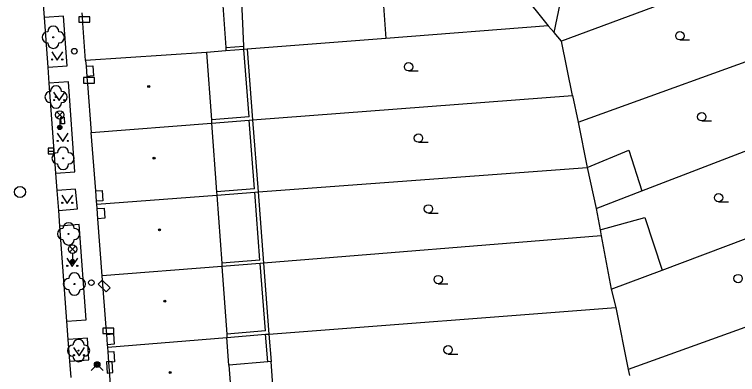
# Model space of a CAD drawing. Extents: x -596229 to -595156, y -1161237 to -1159376.
# Drawn here: x -596086.1 to -596021.2, y -1160978.8 to -1160946.5 of the extents above; entities that cross this region are included whole.
import ezdxf

# ---------------------------------------------------------------- set-up
doc = ezdxf.new("R2010")
doc.units = 0
for name, color, linetype in [('DOP - kresba z DSPS bez souradnic', 7, 'Continuous'), ('DOP - rozhrani ploch obecne', 7, 'Continuous'), ('Level 22', 7, 'Continuous'), ('Level 24', 7, 'Continuous'), ('Level 27', 7, 'Continuous'), ('Level 28', 7, 'Continuous'), ('Level 31', 7, 'Continuous'), ('Level 33', 7, 'Continuous'), ('Level 36', 7, 'Continuous'), ('Level 39', 7, 'Continuous'), ('slaboproud - povrch.  znaky a tel. budka skut. velikost', 7, 'Continuous'), ('TM - budovy zdene_ betonove - NP', 7, 'Continuous'), ('TM - budovy zdene_ betonove - VP', 7, 'Continuous'), ('TM - chodniky - VP', 7, 'Continuous'), ('TM - komunikace - VP', 7, 'Continuous'), ('TM - letecke snimky - pomocna linie', 7, 'Continuous')]:
    doc.layers.add(name, color=color, linetype=linetype)

msp = doc.modelspace()

# ---------------------------------------------------------------- linework, layer by layer
at = {"layer": 'DOP - kresba z DSPS bez souradnic'}
for points in [[(-596067.12, -1160949.51), (-596065.51, -1160949.38)], [(-596065.49, -1160949.68), (-596065.51, -1160949.38)], [(-596065.03, -1160955.71), (-596065.49, -1160949.68)], [(-596065.03, -1160955.71), (-596068.41, -1160955.98)], [(-596064.54, -1160962.18), (-596065.01, -1160956.01)], [(-596064.54, -1160962.18), (-596067.95, -1160962.44)], [(-596064.05, -1160968.56), (-596064.51, -1160962.48)], [(-596064.05, -1160968.56), (-596067.48, -1160968.84)], [(-596063.56, -1160974.92), (-596064.03, -1160968.86)], [(-596063.56, -1160974.92), (-596067.03, -1160975.21)], [(-596063.35, -1160977.7), (-596063.54, -1160975.22)]]:
    msp.add_lwpolyline(points, dxfattribs=at)
at = {"layer": 'DOP - rozhrani ploch obecne'}
for points in [[(-596042.93, -1160941.64), (-596038.21, -1160947.56)], [(-596037.67, -1160948.17), (-596036.3, -1160941.72)], [(-596018.26, -1160941.98), (-596036.99, -1160948.94)], [(-596053.16, -1160943.24), (-596052.76, -1160948.69)], [(-596038.21, -1160947.56), (-596052.76, -1160948.69)], [(-596038.21, -1160947.56), (-596037.67, -1160948.17)], [(-596036.99, -1160948.94), (-596037.67, -1160948.17)], [(-596052.76, -1160948.69), (-596065.19, -1160949.66)], [(-596036, -1160953.82), (-596036.99, -1160948.94)], [(-596035.52, -1160956.2), (-596015.8, -1160949.09)], [(-596065.49, -1160949.68), (-596067.1, -1160949.81)], [(-596065.19, -1160949.66), (-596065.49, -1160949.68)], [(-596065.19, -1160949.66), (-596064.71, -1160955.99)], [(-596064.71, -1160955.99), (-596036, -1160953.82)], [(-596036, -1160953.82), (-596035.52, -1160956.2)], [(-596068.39, -1160956.28), (-596065.01, -1160956.01)], [(-596065.01, -1160956.01), (-596064.71, -1160955.99)], [(-596064.71, -1160955.99), (-596064.21, -1160962.46)], [(-596035.52, -1160956.2), (-596034.69, -1160960.26)], [(-596029.78, -1160962.36), (-596017.27, -1160957.55)], [(-596064.21, -1160962.46), (-596034.69, -1160960.26)], [(-596034.69, -1160960.26), (-596033.88, -1160963.93)], [(-596064.51, -1160962.48), (-596064.21, -1160962.46)], [(-596064.21, -1160962.46), (-596063.73, -1160968.84)], [(-596033.88, -1160963.93), (-596029.78, -1160962.36)], [(-596067.93, -1160962.74), (-596064.51, -1160962.48)], [(-596027.98, -1160969.46), (-596011.07, -1160963.1)], [(-596033.88, -1160963.93), (-596033.54, -1160965.86)], [(-596033.54, -1160965.86), (-596033.45, -1160966.39)], [(-596033.45, -1160966.39), (-596063.73, -1160968.84)], [(-596033.45, -1160966.39), (-596032.54, -1160971.18)], [(-596064.03, -1160968.86), (-596067.46, -1160969.14)], [(-596063.73, -1160968.84), (-596064.03, -1160968.86)], [(-596063.73, -1160968.84), (-596063.24, -1160975.2)], [(-596032.54, -1160971.18), (-596027.98, -1160969.46)], [(-596032.54, -1160971.18), (-596032.14, -1160972.83)], [(-596063.24, -1160975.2), (-596032.14, -1160972.83)], [(-596032.14, -1160972.83), (-596031.02, -1160978.36)], [(-596016.06, -1160973), (-596031.02, -1160978.36)], [(-596067.01, -1160975.51), (-596063.54, -1160975.22)], [(-596063.54, -1160975.22), (-596063.24, -1160975.2)], [(-596063.24, -1160975.2), (-596063.05, -1160977.67)], [(-596031.02, -1160978.36), (-596030.9, -1160978.92)]]:
    msp.add_lwpolyline(points, dxfattribs=at)
at = {"layer": 'Level 22'}
for centre in [(-596082.59, -1160948.59), (-596082.34, -1160953.94), (-596081.71, -1160959.44), (-596081.22, -1160966.22), (-596080.69, -1160970.71), (-596080.32, -1160976.68)]:
    msp.add_circle(centre, 0.05, dxfattribs=at)
for centre, start, end in [((-596083.09, -1160948.59), 90, 270), ((-596082.59, -1160948.09), 0, 180), ((-596082.09, -1160948.59), 270, 90), ((-596082.59, -1160949.09), 180, 0), ((-596082.34, -1160953.44), 0, 180), ((-596082.84, -1160953.94), 90, 270), ((-596081.84, -1160953.94), 270, 90), ((-596082.34, -1160954.44), 180, 0), ((-596081.71, -1160958.94), 0, 180), ((-596082.21, -1160959.44), 90, 270), ((-596081.21, -1160959.44), 270, 90), ((-596081.71, -1160959.94), 180, 0), ((-596081.22, -1160965.72), 0, 180), ((-596081.72, -1160966.22), 90, 270), ((-596080.72, -1160966.22), 270, 90), ((-596081.22, -1160966.72), 180, 0), ((-596081.19, -1160970.71), 90, 270), ((-596080.69, -1160970.21), 0, 180), ((-596080.19, -1160970.71), 270, 90), ((-596080.69, -1160971.21), 180, 0), ((-596080.32, -1160976.18), 0, 180), ((-596080.82, -1160976.68), 90, 270), ((-596079.82, -1160976.68), 270, 90), ((-596080.32, -1160977.18), 180, 0)]:
    msp.add_arc(centre, 0.5, start, end, dxfattribs=at)
at = {"layer": 'Level 24'}
for points in [[(-596080.307, -1160947.248), (-596079.307, -1160947.248), (-596079.307, -1160946.748), (-596080.307, -1160946.748)], [(-596079.887, -1160952.708), (-596078.887, -1160952.708), (-596078.887, -1160952.208), (-596079.887, -1160952.208)], [(-596078.555, -1160970.732), (-596077.833, -1160971.424), (-596077.487, -1160971.063), (-596078.209, -1160970.371)], [(-596078.147, -1160975.158), (-596077.147, -1160975.158), (-596077.147, -1160974.658), (-596078.147, -1160974.658)], [(-596077.815, -1160977.692), (-596077.74, -1160978.689), (-596077.242, -1160978.652), (-596077.316, -1160977.654)]]:
    msp.add_lwpolyline(points, close=True, dxfattribs=at)
at = {"layer": 'Level 27'}
msp.add_line((-596083.05, -1160958.79), (-596082.55, -1160958.79), dxfattribs=at)
msp.add_lwpolyline([(-596083.05, -1160959.04), (-596082.55, -1160959.04), (-596082.55, -1160958.54), (-596083.05, -1160958.54)], close=True, dxfattribs=at)
msp.add_circle((-596085.57, -1160962.46), 0.5, dxfattribs=at)
at = {"layer": 'Level 28'}
for centre in [(-596080.7, -1160949.84), (-596079.17, -1160970.59)]:
    msp.add_circle(centre, 0.25, dxfattribs=at)
at = {"layer": 'Level 31'}
msp.add_lwpolyline([(-596079.18, -1160978.46), (-596078.65, -1160977.93), (-596078.12, -1160978.46)], dxfattribs=at)
for radius in [0.25, 0.18, 0.11]:
    msp.add_circle((-596078.65, -1160977.93), radius, dxfattribs=at)
at = {"layer": 'Level 33'}
for p, q in [((-596082.275, -1160955.81), (-596081.745, -1160955.28)), ((-596082.275, -1160955.28), (-596081.745, -1160955.81)), ((-596082.01, -1160955.92), (-596082.01, -1160956.67)), ((-596081.125, -1160967.85), (-596080.595, -1160967.32)), ((-596081.125, -1160967.32), (-596080.595, -1160967.85)), ((-596080.86, -1160967.96), (-596080.86, -1160968.71))]:
    msp.add_line(p, q, dxfattribs=at)
for centre, radius in [((-596082.01, -1160955.545), 0.375), ((-596082.01, -1160956.67), 0.2), ((-596082.01, -1160956.67), 0.145), ((-596082.01, -1160956.67), 0.0876), ((-596080.86, -1160967.585), 0.375), ((-596080.86, -1160968.71), 0.2), ((-596080.86, -1160968.71), 0.145), ((-596080.86, -1160968.71), 0.0876)]:
    msp.add_circle(centre, radius, dxfattribs=at)
at = {"layer": 'Level 36'}
for p, q in [((-596026.38, -1160948.825), (-596025.505, -1160948.825)), ((-596050.72, -1160951.605), (-596049.845, -1160951.605)), ((-596024.42, -1160956.095), (-596023.545, -1160956.095)), ((-596049.83, -1160958.005), (-596048.955, -1160958.005)), ((-596022.91, -1160963.345), (-596022.035, -1160963.345)), ((-596048.94, -1160964.355), (-596048.065, -1160964.355)), ((-596048.06, -1160970.685), (-596047.185, -1160970.685)), ((-596047.17, -1160976.985), (-596046.295, -1160976.985))]:
    msp.add_line(p, q, dxfattribs=at)
for points in [[(-596082.73, -1160949.88), (-596082.23, -1160950.63), (-596081.73, -1160949.88)], [(-596082.56, -1160953.52), (-596082.06, -1160954.27), (-596081.56, -1160953.52)], [(-596082.24, -1160957.18), (-596081.74, -1160957.93), (-596081.24, -1160957.18)], [(-596081.83, -1160962.73), (-596081.33, -1160963.48), (-596080.83, -1160962.73)], [(-596081.38, -1160968.38), (-596080.88, -1160969.13), (-596080.38, -1160968.38)], [(-596080.78, -1160976.39), (-596080.28, -1160977.14), (-596079.78, -1160976.39)]]:
    msp.add_lwpolyline(points, dxfattribs=at)
for centre, radius in [((-596026.38, -1160948.45), 0.375), ((-596082.68, -1160950.58), 0.05), ((-596081.781, -1160950.58), 0.05), ((-596050.72, -1160951.23), 0.375), ((-596082.51, -1160954.22), 0.05), ((-596081.611, -1160954.22), 0.05), ((-596024.42, -1160955.72), 0.375), ((-596049.83, -1160957.63), 0.375), ((-596082.19, -1160957.88), 0.05), ((-596081.291, -1160957.88), 0.05), ((-596022.91, -1160962.97), 0.375), ((-596081.78, -1160963.43), 0.05), ((-596080.881, -1160963.43), 0.05), ((-596048.94, -1160963.98), 0.375), ((-596081.33, -1160969.08), 0.05), ((-596080.431, -1160969.08), 0.05), ((-596048.06, -1160970.31), 0.375), ((-596021.16, -1160970.22), 0.375), ((-596047.17, -1160976.61), 0.375), ((-596080.73, -1160977.09), 0.05), ((-596079.831, -1160977.09), 0.05)]:
    msp.add_circle(centre, radius, dxfattribs=at)
at = {"layer": 'Level 39'}
for centre, radius in [((-596074.03, -1160953.01), 0.09), ((-596074.03, -1160953.01), 0.0398), ((-596073.55, -1160959.42), 0.09), ((-596073.55, -1160959.42), 0.0398), ((-596073.07, -1160965.85), 0.09), ((-596073.07, -1160965.85), 0.0398), ((-596072.59, -1160972.25), 0.09), ((-596072.59, -1160972.25), 0.0398), ((-596072.11, -1160978.64), 0.09), ((-596072.11, -1160978.64), 0.0398)]:
    msp.add_circle(centre, radius, dxfattribs=at)
at = {"layer": 'slaboproud - povrch.  znaky a tel. budka skut. velikost'}
msp.add_lwpolyline([(-596081.88, -1160956.36), (-596081.92, -1160955.76), (-596081.62, -1160955.74), (-596081.58, -1160956.34), (-596081.88, -1160956.36)], dxfattribs=at)
at = {"layer": 'TM - budovy zdene_ betonove - NP'}
for points in [[(-596079.65, -1160951.18), (-596079.05, -1160951.14), (-596078.98, -1160952.06), (-596079.58, -1160952.1)], [(-596078.78, -1160962.36), (-596078.2, -1160962.32), (-596078.13, -1160963.25)], [(-596078.13, -1160963.25), (-596078.7, -1160963.29)], [(-596078.65, -1160963.95), (-596078.02, -1160963.9), (-596077.95, -1160964.81), (-596078.58, -1160964.86)], [(-596077.78, -1160975.22), (-596077.49, -1160975.2), (-596077.19, -1160975.17), (-596077.12, -1160976.1)], [(-596077.12, -1160976.1), (-596077.71, -1160976.15)], [(-596077.66, -1160976.8), (-596077.17, -1160976.77), (-596077.11, -1160977.68), (-596077.59, -1160977.71)]]:
    msp.add_lwpolyline(points, dxfattribs=at)
at = {"layer": 'TM - budovy zdene_ betonove - VP'}
for points in [[(-596067.81, -1160939.86), (-596067.12, -1160949.51)], [(-596079.69, -1160950.68), (-596079.94, -1160947.32), (-596079.98, -1160946.72), (-596080, -1160946.4)], [(-596068.85, -1160949.94), (-596079.69, -1160950.68)], [(-596067.1, -1160949.81), (-596068.85, -1160949.94)], [(-596068.85, -1160949.94), (-596068.41, -1160955.98)], [(-596067.12, -1160949.51), (-596067.1, -1160949.81)], [(-596079.69, -1160950.68), (-596079.65, -1160951.18)], [(-596079.65, -1160951.18), (-596079.58, -1160952.1)], [(-596079.58, -1160952.1), (-596079.57, -1160952.17), (-596079.53, -1160952.77), (-596079.2, -1160957.12)], [(-596079.2, -1160957.12), (-596068.39, -1160956.28)], [(-596068.41, -1160955.98), (-596068.39, -1160956.28)], [(-596068.39, -1160956.28), (-596067.95, -1160962.44)], [(-596078.78, -1160962.36), (-596079.2, -1160957.12)], [(-596078.7, -1160963.29), (-596078.78, -1160962.36)], [(-596067.95, -1160962.44), (-596067.93, -1160962.74)], [(-596078.68, -1160963.54), (-596067.93, -1160962.74)], [(-596067.93, -1160962.74), (-596067.48, -1160968.84)], [(-596078.68, -1160963.54), (-596078.7, -1160963.29)], [(-596078.65, -1160963.95), (-596078.68, -1160963.54)], [(-596078.58, -1160964.86), (-596078.65, -1160963.95)], [(-596078.2, -1160969.99), (-596078.58, -1160964.86)], [(-596067.48, -1160968.84), (-596067.46, -1160969.14)], [(-596067.46, -1160969.14), (-596078.2, -1160969.99)], [(-596067.46, -1160969.14), (-596067.03, -1160975.21)], [(-596077.78, -1160975.22), (-596077.83, -1160974.62), (-596078.2, -1160969.99)], [(-596077.71, -1160976.15), (-596077.78, -1160975.22)], [(-596067.03, -1160975.21), (-596067.01, -1160975.51)], [(-596077.69, -1160976.38), (-596067.01, -1160975.51)], [(-596066.83, -1160977.98), (-596067.01, -1160975.51)], [(-596077.69, -1160976.38), (-596077.71, -1160976.15)], [(-596077.66, -1160976.8), (-596077.69, -1160976.38)], [(-596077.59, -1160977.71), (-596077.66, -1160976.8)], [(-596077.21, -1160982.83), (-596077.22, -1160982.67), (-596077.27, -1160982.07), (-596077.59, -1160977.71)], [(-596063.35, -1160977.7), (-596066.83, -1160977.98)], [(-596066.83, -1160977.98), (-596066.55, -1160981.83)], [(-596063.05, -1160977.67), (-596063.35, -1160977.7)], [(-596062.76, -1160981.52), (-596063.05, -1160977.67)]]:
    msp.add_lwpolyline(points, dxfattribs=at)
at = {"layer": 'TM - chodniky - VP'}
for points in [[(-596083.06, -1160951.27), (-596081.35, -1160951.14), (-596081.67, -1160946.69), (-596083.39, -1160946.82)], [(-596082.35, -1160960.78), (-596080.65, -1160960.65), (-596081.23, -1160952.57), (-596082.95, -1160952.7)], [(-596082.1, -1160964.11), (-596080.42, -1160963.98), (-596080.59, -1160962.2), (-596082.23, -1160962.32)], [(-596081.36, -1160974.04), (-596079.63, -1160973.91), (-596080.26, -1160965.38), (-596082, -1160965.51)], [(-596081.09, -1160977.63), (-596079.39, -1160977.5), (-596079.52, -1160975.56), (-596081.24, -1160975.69)]]:
    msp.add_lwpolyline(points, dxfattribs=at)
at = {"layer": 'TM - komunikace - VP'}
for points in [[(-596083.39, -1160946.82), (-596083.51, -1160945.22)], [(-596083.06, -1160951.27), (-596083.39, -1160946.82)], [(-596082.95, -1160952.7), (-596083.06, -1160951.27)], [(-596082.35, -1160960.78), (-596082.95, -1160952.7)], [(-596082.23, -1160962.32), (-596082.35, -1160960.78)], [(-596082.1, -1160964.11), (-596082.23, -1160962.32)], [(-596082, -1160965.51), (-596082.1, -1160964.11)], [(-596081.36, -1160974.04), (-596082, -1160965.51)], [(-596081.24, -1160975.69), (-596081.36, -1160974.04)], [(-596081.09, -1160977.63), (-596081.24, -1160975.69)], [(-596080.98, -1160979.08), (-596081.09, -1160977.63)]]:
    msp.add_lwpolyline(points, dxfattribs=at)
at = {"layer": 'TM - letecke snimky - pomocna linie'}
for points in [[(-596065.51, -1160949.38), (-596065.71, -1160944.67), (-596064.12, -1160944.59), (-596064.48, -1160939.62)], [(-596034.69, -1160960.26), (-596030.96, -1160958.72), (-596029.78, -1160962.36)], [(-596033.54, -1160965.86), (-596029.54, -1160964.75), (-596027.98, -1160969.46)]]:
    msp.add_lwpolyline(points, dxfattribs=at)

doc.saveas('drawing.dxf')
